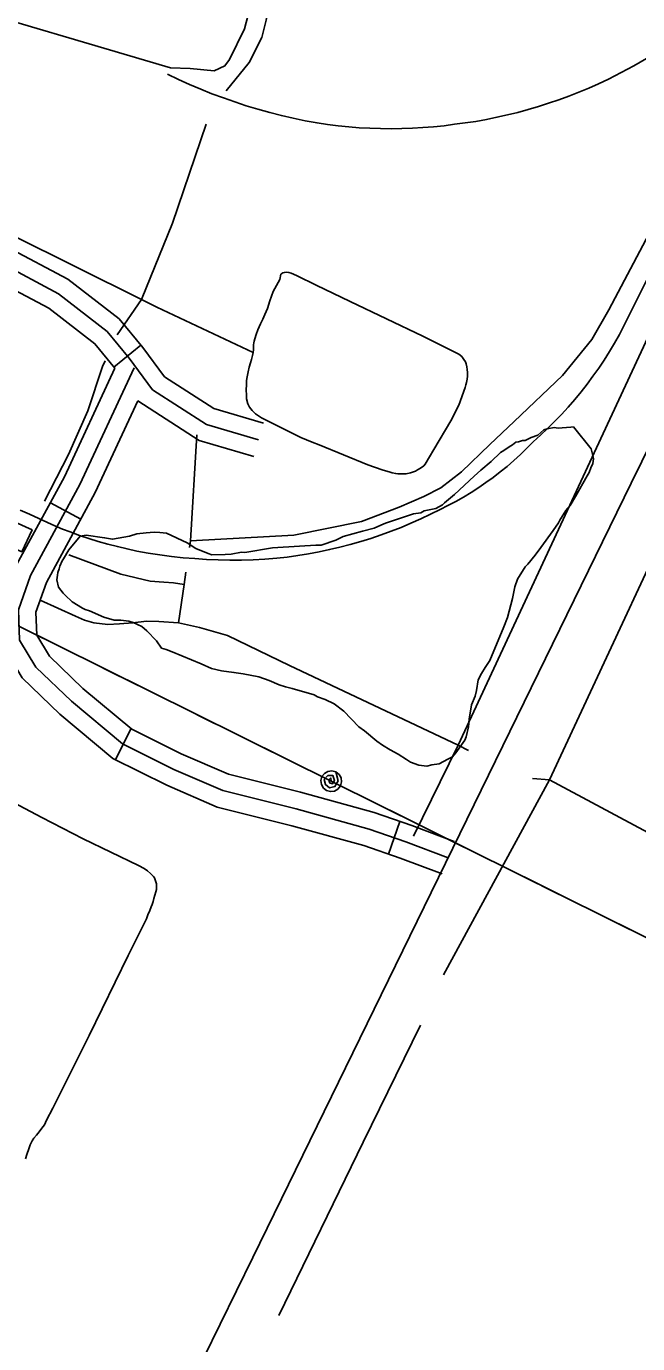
# Model space of a CAD drawing. Extents: x 3683402 to 3721514, y 487807 to 513565.
# Drawn here: x 3714785 to 3715316, y 495783 to 496927 of the extents above; entities that cross this region are included whole.
import ezdxf

# ---------------------------------------------------------------- set-up
doc = ezdxf.new("R2010")
doc.units = 0
for name, color, linetype in [('V-RAIL-TRAK', 7, 'Continuous'), ('V-ROAD-CNTR', 7, 'Continuous'), ('V-SITE-OTLN', 7, 'Continuous'), ('V-SITE-VEGE', 7, 'Continuous'), ('V-TOPO-SHOR', 7, 'Continuous'), ('V-UTIL-LINE', 7, 'Continuous')]:
    doc.layers.add(name, color=color, linetype=linetype)

msp = doc.modelspace()

# ---------------------------------------------------------------- linework, layer by layer
at = {"layer": 'V-RAIL-TRAK'}
for points in [[(3714907.8, 496885.2), (3714917.3, 496880.6), (3714926.9, 496876.2), (3714936.6, 496872.1), (3714946.4, 496868.2), (3714956.3, 496864.5), (3714966.2, 496861), (3714976.2, 496857.7), (3714986.3, 496854.7), (3714996.5, 496851.8), (3715006.7, 496849.2), (3715017, 496846.9), (3715027.3, 496844.7), (3715037.7, 496842.8), (3715046.8, 496841.5), (3715055.9, 496840.3), (3715065.1, 496839.4), (3715074.3, 496838.7), (3715083.5, 496838.2), (3715092.7, 496837.9), (3715101.9, 496837.8), (3715111.1, 496837.9), (3715120.4, 496838.2), (3715129.6, 496838.8), (3715138.7, 496839.5), (3715147.9, 496840.4), (3715157.1, 496841.6), (3715166.3, 496842.8), (3715175.5, 496844.2), (3715184.7, 496845.9), (3715193.8, 496847.7), (3715202.9, 496849.8), (3715211.9, 496852), (3715220.9, 496854.4), (3715229.9, 496857), (3715238.7, 496859.9), (3715247.6, 496862.9), (3715256.3, 496866.1), (3715265, 496869.4), (3715273.6, 496873), (3715282.1, 496876.8), (3715290.6, 496880.7), (3715301.7, 496886.5), (3715312.7, 496892.4), (3715323.6, 496898.6)], [(3715144.4, 496507.3), (3715151.3, 496510.7), (3715158.1, 496514.3), (3715164.8, 496518.1), (3715171.5, 496522.1), (3715178, 496526.3), (3715184.3, 496530.6), (3715190.6, 496535.1), (3715196.7, 496539.9), (3715202.7, 496544.7), (3715208.5, 496549.8), (3715214.2, 496555), (3715219.8, 496560.4), (3715225.2, 496565.9), (3715231.6, 496571.7), (3715237.8, 496577.6), (3715243.9, 496583.6), (3715249.9, 496589.8), (3715255.6, 496596.2), (3715261.3, 496602.6), (3715266.8, 496609.3), (3715272.1, 496616), (3715277.2, 496622.9), (3715282.2, 496629.9), (3715287, 496637), (3715291.6, 496644.3), (3715296, 496651.7), (3715300.3, 496659.1), (3715360.5, 496779.5)], [(3714779.9, 496506.8), (3714787.9, 496503.1), (3714807.3, 496494.2), (3714816.7, 496490.3), (3714823.3, 496487.8), (3714831.4, 496484.8), (3714839.5, 496482.1), (3714847.7, 496479.5), (3714856, 496477.1), (3714864.3, 496475), (3714872.7, 496473), (3714881.1, 496471.2), (3714891.1, 496469.4), (3714901.1, 496467.9), (3714911.2, 496466.5), (3714921.3, 496465.4), (3714931.5, 496464.6), (3714941.6, 496463.9), (3714951.8, 496463.5), (3714962, 496463.3), (3714972.1, 496463.4), (3714982.3, 496463.7), (3714992.4, 496464.2), (3715002.6, 496465), (3715011.8, 496466), (3715021, 496467.3), (3715030.2, 496468.8), (3715039.4, 496470.5), (3715048.5, 496472.4), (3715057.5, 496474.6), (3715066.5, 496476.9), (3715075.5, 496479.4), (3715084.3, 496482.2), (3715093.2, 496485.2), (3715101.9, 496488.4), (3715110.6, 496491.7), (3715119.1, 496495.3), (3715127.6, 496499.1), (3715136.1, 496503.1), (3715144.4, 496507.3)]]:
    msp.add_lwpolyline(points, dxfattribs=at)
at = {"layer": 'V-ROAD-CNTR'}
for p, q in [((3714884.5, 496649.9), (3714861.3, 496630.9)), ((3714806.1, 496513.1), (3714832.5, 496498.8)), ((3714862.5, 496290.1), (3714875.9, 496317)), ((3715099.8, 496208.1), (3715109.5, 496236.5))]:
    msp.add_line(p, q, dxfattribs=at)
for points in [[(3715943.4, 497816.4), (3715941.3, 497810.6), (3715746, 497415.8), (3715522.6, 496961.3), (3715310.4, 496530.2), (3714982, 495857.9), (3714698, 495279.3), (3714345.3, 494566.8), (3714009.1, 493876.8), (3713946.1, 493755.3), (3713822.7, 493529.7)], [(3714617, 496791.6), (3714693.8, 496754.9), (3714762.2, 496721.6), (3714813.1, 496694.6), (3714855.4, 496661.9), (3714874.5, 496638.5), (3714894.9, 496611.2), (3714941.6, 496581), (3714986.8, 496567.8)], [(3714637.6, 496798.4), (3714700.3, 496768.4), (3714769, 496735), (3714821.2, 496707.3), (3714865.9, 496672.7), (3714886.3, 496647.8), (3714905.3, 496622.3), (3714947.9, 496594.8), (3714991, 496582.2)], [(3714623.5, 496771.9), (3714687.3, 496741.4), (3714755.4, 496708.2), (3714804.9, 496682), (3714844.8, 496651.1), (3714862.2, 496629.9)], [(3714764.3, 496396.2), (3714763.4, 496422.6), (3714775.1, 496456), (3714818.3, 496535.6), (3714862.2, 496629.9)], [(3715151.5, 496204.9), (3715114.8, 496218.8), (3715082.8, 496229.8), (3715019.4, 496247.4), (3714955.9, 496263.2), (3714913.4, 496281.7), (3714868.6, 496303.9), (3714824.3, 496340.8), (3714793.6, 496370.4), (3714779.4, 496393.7), (3714778.5, 496420.3), (3714788.9, 496449.9), (3714831.7, 496528.9), (3714878.8, 496630.1)], [(3715156.8, 496219), (3715119.9, 496233), (3715087.2, 496244.2), (3715023.2, 496261.9), (3714960.7, 496277.4), (3714919.7, 496295.3), (3714876.9, 496316.5), (3714834.3, 496352), (3714805.4, 496379.9), (3714794.3, 496398.1), (3714793.6, 496418), (3714802.6, 496443.8), (3714845.1, 496522.1), (3714882.1, 496601.6)], [(3714882.1, 496601.6), (3714935.3, 496567.2), (3714982.6, 496553.4)], [(3715146.2, 496190.9), (3715109.7, 496204.7), (3715078.3, 496215.5), (3715015.6, 496232.8), (3714951, 496248.9), (3714907.1, 496268.1), (3714860.4, 496291.2), (3714814.3, 496329.6), (3714781.7, 496361), (3714776.9, 496368.9)]]:
    msp.add_lwpolyline(points, dxfattribs=at)
at = {"layer": 'V-SITE-OTLN'}
msp.add_lwpolyline([(3715064.7, 497266.9), (3714974.6, 496924.5), (3714961.6, 496897.8), (3714957.6, 496892.5), (3714948.2, 496888.1), (3714927.4, 496890.2), (3714910.4, 496890.6), (3714706, 496951.1)], dxfattribs=at)
at = {"layer": 'V-SITE-VEGE'}
for points in [[(3715101.2, 496298.5), (3715094.5, 496302.7), (3715089.5, 496306.2), (3715078.8, 496315.1), (3715073.8, 496318.6), (3715061, 496332.1), (3715052.6, 496338.5), (3715044.7, 496342.2), (3715037.9, 496344.6), (3715035.1, 496346.4), (3715015.9, 496352), (3715010.2, 496353.3), (3715004.6, 496355.2), (3714996.1, 496358.8), (3714987, 496361.9), (3714973.4, 496364.5), (3714965.5, 496365.9), (3714954.7, 496367.3), (3714946.1, 496369.2), (3714937.1, 496373.4), (3714911.7, 496383.8), (3714906.6, 496385.6), (3714902.7, 496386.9), (3714898.3, 496393.3), (3714889.9, 496402), (3714885.5, 496405.6), (3714878.1, 496409.2), (3714874.2, 496410.4), (3714867.3, 496411.2), (3714861.6, 496411.3), (3714852.6, 496413.8), (3714840.2, 496419.3), (3714836.2, 496420.5), (3714834, 496421.7), (3714825, 496427.1), (3714818.8, 496432.9), (3714817.2, 496434.7), (3714813.3, 496439.9), (3714811.8, 496446.3), (3714812.4, 496450.2), (3714812.5, 496452.5), (3714813.7, 496455.9), (3714814.3, 496458.2), (3714816.2, 496462.7), (3714817.4, 496464.4), (3714822.1, 496472.2), (3714832.1, 496484), (3714837.3, 496485), (3714853.2, 496482.8), (3714860, 496481.5), (3714874.9, 496484), (3714881.2, 496486.1), (3714889.3, 496487.1), (3714896.1, 496487.5), (3714901.2, 496487.3), (3714906.9, 496486.6), (3714925, 496478.2), (3714932.3, 496473.4), (3714943, 496469.1), (3714946.4, 496467.9), (3714957.8, 496468.2), (3714963, 496468.6), (3714972.1, 496470.1), (3714975, 496470), (3714999, 496474), (3715003.6, 496474.4), (3715036.7, 496476.4), (3715041.3, 496476.3), (3715054, 496480.6), (3715060.3, 496483.8), (3715077, 496488.5), (3715087.3, 496491.1), (3715093.1, 496493.8), (3715097.1, 496495.4), (3715121.3, 496503.4), (3715127.6, 496504.4), (3715130.5, 496506), (3715140.8, 496508), (3715146.6, 496511.3), (3715148.4, 496513), (3715157.1, 496520.2), (3715174.1, 496536.3), (3715179.9, 496541.3), (3715188.7, 496549), (3715196.8, 496556.8), (3715199.7, 496558.4), (3715204.4, 496561.7), (3715207.3, 496563.4), (3715210.2, 496565.6), (3715212.5, 496566.1), (3715215.9, 496567.2), (3715218.2, 496567.1), (3715223.4, 496569.8), (3715229.2, 496571.9), (3715234.4, 496576.4), (3715237.3, 496577.4), (3715243.6, 496578.4), (3715247, 496577.8), (3715250.4, 496578.2), (3715257.9, 496578.6), (3715260.2, 496579.1)], [(3715260.2, 496579.1), (3715275.7, 496559.9), (3715277.2, 496554.2), (3715277.7, 496551.3), (3715277, 496547.3), (3715275.2, 496543.4), (3715274, 496539.4), (3715272.2, 496536.6), (3715262, 496518.6), (3715257.3, 496510.8), (3715253.7, 496506.3), (3715248.4, 496497.9), (3715247.2, 496495.6), (3715242.5, 496488.9), (3715231.8, 496474.3), (3715227.1, 496467.6), (3715220.6, 496459.8), (3715218.3, 496457.5), (3715211.7, 496446.9), (3715209.3, 496440.1), (3715207.3, 496429.9), (3715202.9, 496413.4), (3715199.8, 496405.5), (3715187.7, 496376.2), (3715183.5, 496370), (3715180.5, 496364.9), (3715177.5, 496359.3), (3715176.2, 496350.2), (3715174.9, 496345.1), (3715171.8, 496337.8), (3715169.8, 496325.3), (3715169.1, 496318.5), (3715167.1, 496309.9), (3715165.9, 496307.1), (3715158.2, 496295.9), (3715155.3, 496292.6), (3715151.2, 496290.4), (3715143.7, 496286.6), (3715137.4, 496285.6), (3715132.8, 496284.6), (3715126, 496285.3), (3715118.7, 496287.8), (3715115.3, 496290.2), (3715108, 496294.9), (3715101.2, 496298.5)]]:
    msp.add_lwpolyline(points, dxfattribs=at)
at = {"layer": 'V-TOPO-SHOR'}
for p, q in [((3714864, 496658.8), (3714885.3, 496689.6)), ((3714933.3, 496572.1), (3714927.8, 496480.1)), ((3714927.8, 496480.1), (3714927, 496474.3)), ((3715160, 496302.7), (3715169.1, 496298)), ((3715147.5, 496103.4), (3715239.3, 496272.6)), ((3715224.7, 496273.7), (3715239.3, 496272.6))]:
    msp.add_line(p, q, dxfattribs=at)
for points in [[(3715033, 497095.5), (3715013.4, 497014.2), (3715004.5, 496978.2), (3714997.7, 496951.4), (3714993.5, 496932.1), (3714989.7, 496916.9), (3714978.8, 496895.2), (3714958.7, 496870.6)], [(3715528.6, 497066.4), (3715458.2, 496932.4), (3715355.8, 496723), (3715160, 496302.7), (3715121.3, 496223.6)], [(3715614.4, 497053.5), (3715507.8, 496841.9), (3715382.1, 496578.8), (3715239.3, 496272.6)], [(3715381, 496854.7), (3715325.9, 496746.7), (3715290.9, 496680.5), (3715276.2, 496654.7), (3715250.6, 496623.6), (3715208.8, 496583.6), (3715187.6, 496563.8), (3715162.9, 496540.1), (3715145.2, 496526.1), (3715130.4, 496518.5), (3715109, 496509.3), (3715076.1, 496496.7), (3715017.4, 496485.1), (3714927.8, 496480.1)], [(3714941.4, 496841.6), (3714912.1, 496755.7), (3714885.3, 496689.6)], [(3714658.7, 496802.1), (3714885.3, 496689.6), (3714898.6, 496683), (3714982.1, 496643.5)], [(3715005.4, 496706.8), (3714999.6, 496696.5), (3714996.7, 496688.4), (3714994.6, 496681.8), (3714992.4, 496676.5), (3714990.5, 496672.6), (3714988.4, 496668.3), (3714986.2, 496663.1), (3714984.8, 496659.1), (3714983.7, 496655.5), (3714983.1, 496653.3), (3714982.7, 496651.8), (3714982.4, 496650.3), (3714982.5, 496649.3), (3714982.5, 496648.1), (3714982.4, 496645.8), (3714982.1, 496643.5), (3714981.5, 496640.8), (3714980.7, 496637.6), (3714979.9, 496634.5), (3714978.8, 496630.8), (3714977.9, 496626.8), (3714977, 496622.5), (3714976.5, 496619.3), (3714976.4, 496615.7), (3714976.1, 496610.8), (3714976.3, 496606.8), (3714976.4, 496603.3), (3714977.4, 496599), (3714979, 496596.1), (3714981.4, 496593.2), (3714984.3, 496590.3), (3714989.5, 496586.9), (3715023.5, 496569.8), (3715033.4, 496565.7), (3715039.6, 496563.4), (3715081.6, 496546), (3715094.3, 496541.6), (3715097, 496540.7), (3715100.2, 496539.9), (3715102.9, 496539.2), (3715105.9, 496538.5), (3715107.8, 496538.2), (3715110.2, 496538.1), (3715112.8, 496538.1), (3715115, 496538.3), (3715118.8, 496539), (3715121.4, 496539.9), (3715123.1, 496540.6), (3715124.8, 496541.6), (3715127.3, 496543.2), (3715130.2, 496545.2), (3715131.6, 496546.6), (3715139, 496559.4), (3715153.8, 496584.1), (3715160.8, 496597.9), (3715166.3, 496613.1), (3715166.9, 496615.4), (3715167.4, 496617.6), (3715168, 496620.4), (3715168.2, 496622.9), (3715168.1, 496626.1), (3715168, 496628.9), (3715167.6, 496631.2), (3715167, 496633.6), (3715166.4, 496635.5), (3715165.2, 496637.6), (3715163.2, 496640), (3715160.8, 496642.1), (3715155, 496645.1), (3715145.2, 496649.8), (3715129.6, 496657.8), (3715066.5, 496687.7), (3715037, 496702.1), (3715020.5, 496710), (3715017.2, 496711.5), (3715015.1, 496712.5), (3715013.2, 496713), (3715011, 496713.2), (3715009.3, 496713), (3715008, 496712.7), (3715007, 496712.2), (3715006.3, 496711.6), (3715006.1, 496711.4), (3715005.4, 496706.8)], [(3714801.1, 496514.4), (3714821.9, 496555), (3714838.6, 496592.9), (3714851.5, 496631.4), (3714853.7, 496636.3)], [(3714523.8, 496617.3), (3714542.5, 496608.6), (3714637, 496564.6), (3714716.2, 496522.8), (3714790.2, 496489.6), (3714781.3, 496470.6), (3714711.6, 496502.2), (3714609, 496551.4), (3714538.8, 496585.4), (3714515.6, 496596.7)], [(3714822, 496468), (3714867.3, 496451.2), (3714892.8, 496445), (3714904.5, 496444.3), (3714913, 496443.7), (3714922.2, 496442.2)], [(3714923.8, 496452.8), (3714922.2, 496442.2), (3714917.2, 496408.8)], [(3714797.1, 496428.5), (3714827.8, 496414.7), (3714835.8, 496411.2), (3714843.9, 496408.8), (3714856.1, 496407.5), (3714866.2, 496408), (3714877.8, 496408.8), (3714889.5, 496410.3), (3714900.4, 496410.1), (3714917.2, 496408.8), (3714935.5, 496404.9), (3714959.9, 496398), (3715013.8, 496371.8), (3715160, 496302.7)], [(3715239.3, 496272.6), (3715455.5, 496156.8)], [(3714784.4, 495943.5), (3714785.7, 495947.3), (3714787.3, 495952.4), (3714788.6, 495955.9), (3714790.3, 495959.3), (3714791.8, 495961.6), (3714794, 495964.2), (3714796.5, 495967.2), (3714798.7, 495970.1), (3714800.9, 495973.2), (3714802.8, 495977.1), (3714808.3, 495987.6), (3714839.9, 496050.6), (3714873.6, 496120.1), (3714883.3, 496139.3), (3714889.5, 496152), (3714890.8, 496155.4), (3714892.4, 496159.2), (3714893.6, 496162.3), (3714894.4, 496164.4), (3714895.3, 496167), (3714896, 496169.6), (3714897.6, 496175.5), (3714898.1, 496177.5), (3714898.3, 496180.1), (3714898.1, 496182.3), (3714897.7, 496184.2), (3714897.2, 496185.7), (3714896.4, 496187.4), (3714895.6, 496188.7), (3714894.5, 496189.9), (3714892.9, 496191.2), (3714890.3, 496193.5), (3714887.5, 496195.6), (3714882.6, 496198.2), (3714834.5, 496221.5), (3714798.8, 496239.9), (3714774, 496253)], [(3715004.4, 495807.6), (3715077.7, 495958), (3715127.5, 496059.7)]]:
    msp.add_lwpolyline(points, dxfattribs=at)
at = {"layer": 'V-UTIL-LINE'}
for points in [[(3716027.7, 495788.4), (3715527.9, 496034.3), (3714573.8, 496507.6), (3713732.2, 496908.8), (3713304.6, 497117), (3712818, 497363.7)], [(3714785.7, 496402.5), (3714816.1, 496387.4)], [(3714852, 496369.6), (3714882.4, 496354.5)], [(3714918.2, 496336.7), (3714948.7, 496321.6)], [(3714984.5, 496303.9), (3715015, 496288.7)], [(3715049.9, 496271.4), (3715049.5, 496274.3), (3715047.8, 496272.7), (3715048.3, 496270), (3715051, 496269), (3715052.7, 496271.9), (3715051.3, 496276.4), (3715047, 496276.5), (3715043.8, 496272.9), (3715045, 496268.5), (3715048.5, 496265.7), (3715053.2, 496266.8), (3715055.9, 496271.6), (3715053.9, 496279.5), (3715050.5, 496280.4), (3715047.1, 496279.9), (3715044, 496278.2), (3715041.9, 496275.4), (3715040.9, 496272), (3715041.4, 496268.5), (3715043.1, 496265.5), (3715045.9, 496263.4), (3715049.3, 496262.4), (3715052.8, 496262.9), (3715055.8, 496264.6), (3715058, 496267.4), (3715058.9, 496270.8), (3715058.5, 496274.3), (3715056.7, 496277.3), (3715053.9, 496279.5)], [(3715084.9, 496254.1), (3715115.3, 496239)], [(3715151.2, 496221.2), (3715181.6, 496206.1)], [(3715217.5, 496188.3), (3715247.9, 496173.2)], [(3715283.7, 496155.4), (3715314.2, 496140.3)]]:
    msp.add_lwpolyline(points, dxfattribs=at)

doc.saveas('drawing.dxf')
